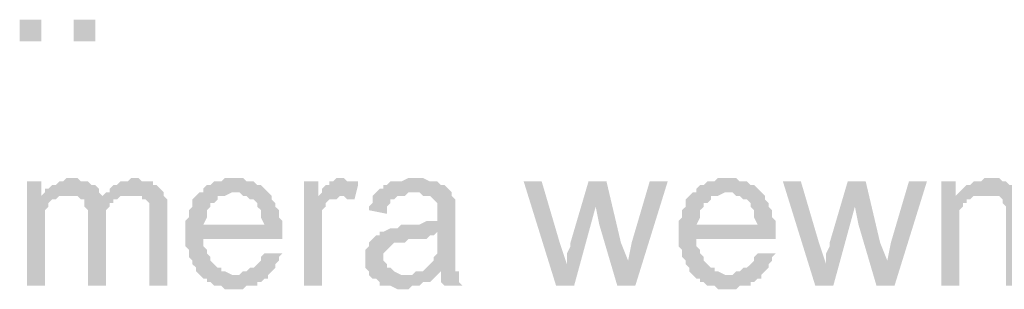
# Model space of a CAD drawing. Header units: millimetres. Extents: x -523 to 1404227, y -783705 to 1038705.
# Tile 427 of 508: x 710195 to 711352, y 231291 to 231608. Entities that reach past the tile are written whole.
import ezdxf

# ---------------------------------------------------------------- set-up
doc = ezdxf.new("R2010")
doc.units = ezdxf.units.MM
doc.linetypes.add('ACAD_ISO08W100', pattern=[36, 24, -3, 6, -3])
doc.layers.add('!!ELEKTRYKA', color=7, linetype='Continuous')

msp = doc.modelspace()

# ---------------------------------------------------------------- hatches: boundary and pattern name
at = {"layer": '!!ELEKTRYKA', "linetype": 'ACAD_ISO08W100'}
for points in [[(710258.04, 231421.93), (710249.57, 231421.93), (710245.33, 231417.69), (710241.1, 231417.69), (710236.87, 231413.46), (710232.63, 231413.46), (710228.4, 231409.23), (710224.17, 231409.23), (710224.17, 231404.99), (710253.8, 231400.76), (710253.8, 231400.76), (710258.04, 231400.76), (710262.27, 231400.76), (710266.5, 231396.53), (710291.91, 231400.76), (710291.91, 231400.76), (710287.67, 231404.99), (710287.67, 231409.23), (710283.44, 231413.46), (710279.2, 231413.46), (710279.2, 231413.46), (710274.97, 231417.69), (710270.74, 231417.69), (710266.5, 231417.69), (710262.27, 231421.93)], [(710330.01, 231421.93), (710325.77, 231421.93), (710321.54, 231417.69), (710313.07, 231417.69), (710308.84, 231413.46), (710304.61, 231413.46), (710300.37, 231409.23), (710300.37, 231404.99), (710296.14, 231404.99), (710325.77, 231400.76), (710330.01, 231400.76), (710334.24, 231400.76), (710338.47, 231400.76), (710338.47, 231396.53), (710342.71, 231396.53), (710346.94, 231392.29), (710346.94, 231388.06), (710346.94, 231383.83), (710346.94, 231379.59), (710346.94, 231371.13), (710346.94, 231294.92), (710368.11, 231294.92), (710368.11, 231379.59), (710368.11, 231379.59), (710368.11, 231388.06), (710368.11, 231392.29), (710368.11, 231396.53), (710363.88, 231400.76), (710363.88, 231404.99), (710359.64, 231409.23), (710359.64, 231409.23), (710355.41, 231413.46), (710351.18, 231413.46), (710351.18, 231417.69), (710346.94, 231417.69), (710338.47, 231417.69), (710334.24, 231421.93)], [(710448.54, 231421.93), (710435.84, 231421.93), (710431.61, 231417.69), (710423.14, 231417.69), (710418.91, 231413.46), (710414.68, 231413.46), (710410.44, 231409.23), (710410.44, 231404.99), (710406.21, 231404.99), (710448.54, 231404.99), (710448.54, 231404.99), (710452.78, 231404.99), (710457.01, 231400.76), (710461.24, 231400.76), (710465.48, 231396.53), (710469.71, 231396.53), (710473.94, 231392.29), (710473.94, 231392.29), (710473.94, 231388.06), (710478.18, 231383.83), (710478.18, 231379.59), (710478.18, 231375.36), (710482.41, 231366.89), (710410.44, 231366.89), (710503.58, 231366.89), (710503.58, 231371.13), (710499.35, 231375.36), (710499.35, 231379.59), (710499.35, 231383.83), (710495.11, 231388.06), (710495.11, 231392.29), (710490.88, 231396.53), (710490.88, 231400.76), (710486.65, 231404.99), (710486.65, 231404.99), (710482.41, 231409.23), (710478.18, 231413.46), (710473.94, 231413.46), (710469.71, 231417.69), (710465.48, 231417.69), (710461.24, 231417.69), (710457.01, 231421.93), (710452.78, 231421.93)], [(710571.31, 231421.93), (710571.31, 231421.93), (710567.08, 231421.93), (710562.85, 231417.69), (710558.61, 231417.69), (710558.61, 231413.46), (710554.38, 231413.46), (710550.15, 231409.23), (710550.15, 231404.99), (710545.91, 231400.76), (710571.31, 231400.76), (710575.55, 231400.76), (710579.78, 231396.53), (710584.01, 231396.53), (710588.25, 231396.53), (710592.48, 231413.46), (710592.48, 231417.69), (710584.01, 231417.69), (710579.78, 231417.69), (710575.55, 231421.93)], [(710660.22, 231421.93), (710660.22, 231421.93), (710651.75, 231421.93), (710643.28, 231417.69), (710639.05, 231417.69), (710634.82, 231417.69), (710630.58, 231417.69), (710626.35, 231413.46), (710622.12, 231413.46), (710622.12, 231409.23), (710617.88, 231409.23), (710613.65, 231404.99), (710655.98, 231404.99), (710660.22, 231404.99), (710664.45, 231404.99), (710668.68, 231400.76), (710672.92, 231400.76), (710677.15, 231400.76), (710681.38, 231396.53), (710681.38, 231396.53), (710685.62, 231392.29), (710685.62, 231388.06), (710685.62, 231383.83), (710685.62, 231379.59), (710685.62, 231379.59), (710685.62, 231371.13), (710685.62, 231371.13), (710681.38, 231371.13), (710681.38, 231371.13), (710677.15, 231371.13), (710672.92, 231371.13), (710664.45, 231366.89), (710660.22, 231366.89), (710655.98, 231366.89), (710647.52, 231366.89), (710643.28, 231366.89), (710639.05, 231362.66), (710634.82, 231362.66), (710630.58, 231362.66), (710630.58, 231362.66), (710622.12, 231358.42), (710617.88, 231358.42), (710685.62, 231358.42), (710685.62, 231349.96), (710685.62, 231345.72), (710685.62, 231341.49), (710685.62, 231337.26), (710685.62, 231333.02), (710681.38, 231328.79), (710681.38, 231328.79), (710681.38, 231324.56), (710677.15, 231320.32), (710672.92, 231316.09), (710668.68, 231311.86), (710664.45, 231311.86), (710660.22, 231311.86), (710689.85, 231311.86), (710689.85, 231307.62), (710689.85, 231303.39), (710689.85, 231299.16), (710694.08, 231294.92), (710715.25, 231294.92), (710715.25, 231294.92), (710711.02, 231299.16), (710711.02, 231303.39), (710711.02, 231311.86), (710706.78, 231311.86), (710706.78, 231316.09), (710706.78, 231316.09), (710706.78, 231320.32), (710706.78, 231328.79), (710706.78, 231333.02), (710706.78, 231337.26), (710706.78, 231345.72), (710706.78, 231375.36), (710706.78, 231375.36), (710706.78, 231379.59), (710706.78, 231388.06), (710706.78, 231392.29), (710706.78, 231392.29), (710706.78, 231396.53), (710702.55, 231400.76), (710702.55, 231404.99), (710698.32, 231409.23), (710698.32, 231409.23), (710694.08, 231413.46), (710689.85, 231413.46), (710685.62, 231417.69), (710685.62, 231417.69), (710681.38, 231417.69), (710677.15, 231417.69), (710668.68, 231421.93), (710664.45, 231421.93)], [(711028.53, 231421.93), (711015.83, 231421.93), (711011.59, 231417.69), (711003.13, 231417.69), (710998.89, 231413.46), (710994.66, 231413.46), (710990.42, 231409.23), (710990.42, 231404.99), (710986.19, 231404.99), (711028.53, 231404.99), (711028.53, 231404.99), (711032.76, 231404.99), (711036.99, 231400.76), (711041.23, 231400.76), (711045.46, 231396.53), (711049.69, 231396.53), (711053.93, 231392.29), (711053.93, 231392.29), (711053.93, 231388.06), (711058.16, 231383.83), (711058.16, 231379.59), (711058.16, 231375.36), (711062.39, 231366.89), (710990.42, 231366.89), (711083.56, 231366.89), (711083.56, 231371.13), (711079.33, 231375.36), (711079.33, 231379.59), (711079.33, 231383.83), (711075.09, 231388.06), (711075.09, 231392.29), (711070.86, 231396.53), (711070.86, 231400.76), (711066.63, 231404.99), (711066.63, 231404.99), (711062.39, 231409.23), (711058.16, 231413.46), (711053.93, 231413.46), (711049.69, 231417.69), (711045.46, 231417.69), (711041.23, 231417.69), (711036.99, 231421.93), (711032.76, 231421.93)], [(711333.33, 231421.93), (711333.33, 231421.93), (711329.1, 231421.93), (711324.87, 231417.69), (711320.63, 231417.69), (711316.4, 231417.69), (711312.17, 231413.46), (711307.93, 231413.46), (711303.7, 231409.23), (711303.7, 231409.23), (711299.47, 231404.99), (711329.1, 231400.76), (711333.33, 231400.76), (711337.57, 231400.76), (711341.8, 231400.76), (711346.03, 231400.76), (711350.27, 231396.53), (711350.27, 231392.29), (711354.5, 231388.06), (711354.5, 231388.06), (711354.5, 231383.83), (711354.5, 231379.59), (711354.5, 231375.36), (711354.5, 231371.13), (711354.5, 231294.92), (711375.67, 231294.92), (711375.67, 231371.13), (711375.67, 231371.13), (711375.67, 231379.59), (711375.67, 231383.83), (711375.67, 231388.06), (711375.67, 231392.29), (711375.67, 231392.29), (711375.67, 231396.53), (711371.43, 231400.76), (711367.2, 231404.99), (711367.2, 231409.23), (711362.97, 231413.46), (711358.73, 231413.46), (711354.5, 231417.69), (711354.5, 231417.69), (711350.27, 231417.69), (711346.03, 231421.93), (711341.8, 231421.93)], [(710219.93, 231417.69), (710203, 231417.69), (710203, 231294.92), (710224.17, 231294.92), (710224.17, 231358.42), (710224.17, 231362.66), (710224.17, 231366.89), (710224.17, 231371.13), (710224.17, 231375.36), (710224.17, 231379.59), (710224.17, 231383.83), (710228.4, 231388.06), (710228.4, 231392.29), (710232.63, 231396.53), (710236.87, 231396.53), (710241.1, 231400.76), (710219.93, 231400.76)], [(710545.91, 231417.69), (710528.98, 231417.69), (710528.98, 231294.92), (710550.15, 231294.92), (710550.15, 231358.42), (710550.15, 231358.42), (710550.15, 231366.89), (710550.15, 231371.13), (710550.15, 231375.36), (710550.15, 231379.59), (710550.15, 231383.83), (710554.38, 231388.06), (710554.38, 231392.29), (710558.61, 231396.53), (710562.85, 231396.53), (710567.08, 231396.53), (710571.31, 231400.76), (710545.91, 231400.76)], [(710808.39, 231417.69), (710787.22, 231417.69), (710825.32, 231294.92), (710838.02, 231320.32), (710829.55, 231345.72)], [(710884.59, 231417.69), (710863.42, 231417.69), (710842.25, 231345.72), (710842.25, 231341.49), (710838.02, 231333.02), (710838.02, 231328.79), (710838.02, 231324.56), (710838.02, 231320.32), (710838.02, 231320.32), (710825.32, 231294.92), (710846.49, 231294.92), (710871.89, 231388.06)], [(710884.59, 231417.69), (710871.89, 231388.06), (710876.12, 231366.89), (710897.29, 231294.92), (710909.99, 231324.56), (710901.52, 231345.72)], [(710956.56, 231417.69), (710935.39, 231417.69), (710914.22, 231345.72), (710909.99, 231324.56), (710897.29, 231294.92), (710918.46, 231294.92)], [(711113.19, 231417.69), (711092.03, 231417.69), (711130.13, 231294.92), (711142.83, 231320.32), (711134.36, 231345.72)], [(711189.4, 231417.69), (711168.23, 231417.69), (711147.06, 231345.72), (711147.06, 231341.49), (711142.83, 231333.02), (711142.83, 231328.79), (711142.83, 231324.56), (711142.83, 231320.32), (711142.83, 231320.32), (711130.13, 231294.92), (711151.3, 231294.92), (711176.7, 231388.06)], [(711189.4, 231417.69), (711176.7, 231388.06), (711180.93, 231366.89), (711202.1, 231294.92), (711214.8, 231324.56), (711206.33, 231345.72)], [(711261.37, 231417.69), (711240.2, 231417.69), (711219.03, 231345.72), (711214.8, 231324.56), (711202.1, 231294.92), (711223.26, 231294.92)], [(711295.23, 231417.69), (711278.3, 231417.69), (711278.3, 231294.92), (711299.47, 231294.92), (711299.47, 231362.66), (711299.47, 231366.89), (711299.47, 231371.13), (711299.47, 231375.36), (711299.47, 231379.59), (711299.47, 231383.83), (711303.7, 231388.06), (711303.7, 231392.29), (711307.93, 231392.29), (711307.93, 231396.53), (711312.17, 231396.53), (711316.4, 231400.76), (711295.23, 231400.76)], [(710296.14, 231404.99), (710291.91, 231400.76), (710266.5, 231396.53), (710270.74, 231396.53), (710270.74, 231392.29), (710270.74, 231388.06), (710274.97, 231383.83), (710274.97, 231379.59), (710274.97, 231375.36), (710274.97, 231294.92), (710296.14, 231294.92), (710296.14, 231366.89), (710296.14, 231366.89), (710296.14, 231375.36), (710296.14, 231379.59), (710296.14, 231383.83), (710300.37, 231388.06), (710300.37, 231392.29), (710304.61, 231392.29), (710304.61, 231396.53), (710308.84, 231396.53), (710313.07, 231400.76), (710317.31, 231400.76), (710321.54, 231400.76), (710325.77, 231400.76)], [(710406.21, 231404.99), (710406.21, 231404.99), (710401.98, 231400.76), (710397.74, 231396.53), (710397.74, 231392.29), (710397.74, 231388.06), (710393.51, 231383.83), (710393.51, 231379.59), (710393.51, 231375.36), (710389.28, 231371.13), (710389.28, 231366.89), (710389.28, 231362.66), (710389.28, 231354.19), (710389.28, 231349.96), (710389.28, 231345.72), (710389.28, 231341.49), (710393.51, 231337.26), (710393.51, 231333.02), (710393.51, 231328.79), (710397.74, 231324.56), (710397.74, 231320.32), (710401.98, 231316.09), (710401.98, 231311.86), (710406.21, 231307.62), (710448.54, 231307.62), (710448.54, 231307.62), (710444.31, 231307.62), (710435.84, 231311.86), (710431.61, 231311.86), (710431.61, 231316.09), (710427.38, 231316.09), (710423.14, 231320.32), (710423.14, 231320.32), (710418.91, 231324.56), (710418.91, 231328.79), (710414.68, 231333.02), (710414.68, 231337.26), (710410.44, 231341.49), (710410.44, 231345.72), (710410.44, 231349.96), (710503.58, 231349.96), (710503.58, 231354.19), (710503.58, 231358.42), (710503.58, 231362.66), (710503.58, 231366.89), (710410.44, 231366.89), (710410.44, 231366.89), (710414.68, 231375.36), (710414.68, 231379.59), (710414.68, 231383.83), (710418.91, 231388.06), (710418.91, 231392.29), (710423.14, 231392.29), (710427.38, 231396.53), (710427.38, 231400.76), (710431.61, 231400.76), (710435.84, 231400.76), (710444.31, 231404.99), (710448.54, 231404.99)], [(710613.65, 231404.99), (710609.42, 231400.76), (710609.42, 231392.29), (710605.18, 231388.06), (710605.18, 231383.83), (710626.35, 231379.59), (710626.35, 231383.83), (710626.35, 231388.06), (710630.58, 231392.29), (710630.58, 231396.53), (710634.82, 231396.53), (710639.05, 231400.76), (710643.28, 231400.76), (710647.52, 231400.76), (710651.75, 231404.99), (710655.98, 231404.99)], [(710986.19, 231404.99), (710986.19, 231404.99), (710981.96, 231400.76), (710977.72, 231396.53), (710977.72, 231392.29), (710977.72, 231388.06), (710973.49, 231383.83), (710973.49, 231379.59), (710973.49, 231375.36), (710969.26, 231371.13), (710969.26, 231366.89), (710969.26, 231362.66), (710969.26, 231354.19), (710969.26, 231349.96), (710969.26, 231345.72), (710969.26, 231341.49), (710973.49, 231337.26), (710973.49, 231333.02), (710973.49, 231328.79), (710977.72, 231324.56), (710977.72, 231320.32), (710981.96, 231316.09), (710981.96, 231311.86), (710986.19, 231307.62), (711028.53, 231307.62), (711028.53, 231307.62), (711024.29, 231307.62), (711015.83, 231311.86), (711011.59, 231311.86), (711011.59, 231316.09), (711007.36, 231316.09), (711003.13, 231320.32), (711003.13, 231320.32), (710998.89, 231324.56), (710998.89, 231328.79), (710994.66, 231333.02), (710994.66, 231337.26), (710990.42, 231341.49), (710990.42, 231345.72), (710990.42, 231349.96), (711083.56, 231349.96), (711083.56, 231354.19), (711083.56, 231358.42), (711083.56, 231362.66), (711083.56, 231366.89), (710990.42, 231366.89), (710990.42, 231366.89), (710994.66, 231375.36), (710994.66, 231379.59), (710994.66, 231383.83), (710998.89, 231388.06), (710998.89, 231392.29), (711003.13, 231392.29), (711007.36, 231396.53), (711007.36, 231400.76), (711011.59, 231400.76), (711015.83, 231400.76), (711024.29, 231404.99), (711028.53, 231404.99)], [(710617.88, 231358.42), (710617.88, 231354.19), (710613.65, 231354.19), (710609.42, 231349.96), (710609.42, 231349.96), (710605.18, 231345.72), (710605.18, 231341.49), (710600.95, 231337.26), (710600.95, 231333.02), (710600.95, 231328.79), (710600.95, 231324.56), (710600.95, 231320.32), (710600.95, 231316.09), (710605.18, 231311.86), (710605.18, 231307.62), (710609.42, 231303.39), (710613.65, 231303.39), (710613.65, 231303.39), (710617.88, 231299.16), (710617.88, 231294.92), (710622.12, 231294.92), (710626.35, 231294.92), (710630.58, 231294.92), (710639.05, 231290.69), (710643.28, 231290.69), (710647.52, 231290.69), (710651.75, 231290.69), (710655.98, 231294.92), (710660.22, 231294.92), (710664.45, 231294.92), (710668.68, 231299.16), (710672.92, 231299.16), (710677.15, 231299.16), (710681.38, 231303.39), (710685.62, 231307.62), (710647.52, 231307.62), (710647.52, 231307.62), (710643.28, 231307.62), (710634.82, 231311.86), (710634.82, 231311.86), (710630.58, 231316.09), (710626.35, 231316.09), (710626.35, 231320.32), (710622.12, 231324.56), (710622.12, 231328.79), (710622.12, 231328.79), (710622.12, 231333.02), (710626.35, 231337.26), (710626.35, 231337.26), (710630.58, 231341.49), (710634.82, 231345.72), (710639.05, 231345.72), (710643.28, 231345.72), (710647.52, 231345.72), (710651.75, 231349.96), (710655.98, 231349.96), (710660.22, 231349.96), (710664.45, 231349.96), (710672.92, 231349.96), (710677.15, 231354.19), (710681.38, 231354.19), (710681.38, 231354.19), (710685.62, 231358.42)], [(710482.41, 231333.02), (710478.18, 231328.79), (710478.18, 231324.56), (710473.94, 231320.32), (710469.71, 231316.09), (710469.71, 231316.09), (710465.48, 231316.09), (710461.24, 231311.86), (710457.01, 231311.86), (710452.78, 231307.62), (710448.54, 231307.62), (710406.21, 231307.62), (710406.21, 231307.62), (710410.44, 231303.39), (710414.68, 231303.39), (710414.68, 231299.16), (710418.91, 231299.16), (710423.14, 231294.92), (710427.38, 231294.92), (710431.61, 231294.92), (710435.84, 231290.69), (710444.31, 231290.69), (710448.54, 231290.69), (710452.78, 231290.69), (710457.01, 231290.69), (710461.24, 231294.92), (710465.48, 231294.92), (710473.94, 231294.92), (710473.94, 231299.16), (710478.18, 231299.16), (710482.41, 231303.39), (710486.65, 231303.39), (710486.65, 231307.62), (710490.88, 231311.86), (710495.11, 231316.09), (710495.11, 231320.32), (710499.35, 231324.56), (710499.35, 231328.79), (710503.58, 231333.02)], [(711062.39, 231333.02), (711058.16, 231328.79), (711058.16, 231324.56), (711053.93, 231320.32), (711049.69, 231316.09), (711049.69, 231316.09), (711045.46, 231316.09), (711041.23, 231311.86), (711036.99, 231311.86), (711032.76, 231307.62), (711028.53, 231307.62), (710986.19, 231307.62), (710986.19, 231307.62), (710990.42, 231303.39), (710994.66, 231303.39), (710994.66, 231299.16), (710998.89, 231299.16), (711003.13, 231294.92), (711007.36, 231294.92), (711011.59, 231294.92), (711015.83, 231290.69), (711024.29, 231290.69), (711028.53, 231290.69), (711032.76, 231290.69), (711036.99, 231290.69), (711041.23, 231294.92), (711045.46, 231294.92), (711053.93, 231294.92), (711053.93, 231299.16), (711058.16, 231299.16), (711062.39, 231303.39), (711066.63, 231303.39), (711066.63, 231307.62), (711070.86, 231311.86), (711075.09, 231316.09), (711075.09, 231320.32), (711079.33, 231324.56), (711079.33, 231328.79), (711083.56, 231333.02)], [(710660.22, 231311.86), (710655.98, 231307.62), (710647.52, 231307.62), (710685.62, 231307.62), (710689.85, 231311.86)]]:
    msp.add_hatch(color=7, dxfattribs=at).paths.add_polyline_path(points)

# ---------------------------------------------------------------- linework, layer by layer
at = {"layer": '!!ELEKTRYKA', "color": 7, "linetype": 'ACAD_ISO08W100', "lineweight": -3}
for points in [[(710194.53, 231582.8), (710194.53, 231608.2), (710219.93, 231582.8), (710219.93, 231608.2)], [(710258.04, 231582.8), (710258.04, 231608.2), (710283.44, 231582.8), (710283.44, 231608.2)], [(710224.17, 231404.99), (710219.93, 231400.76), (710253.8, 231400.76)], [(711299.47, 231404.99), (711295.23, 231400.76), (711329.1, 231400.76)]]:
    msp.add_solid(points, dxfattribs=at)

doc.saveas('drawing.dxf')
